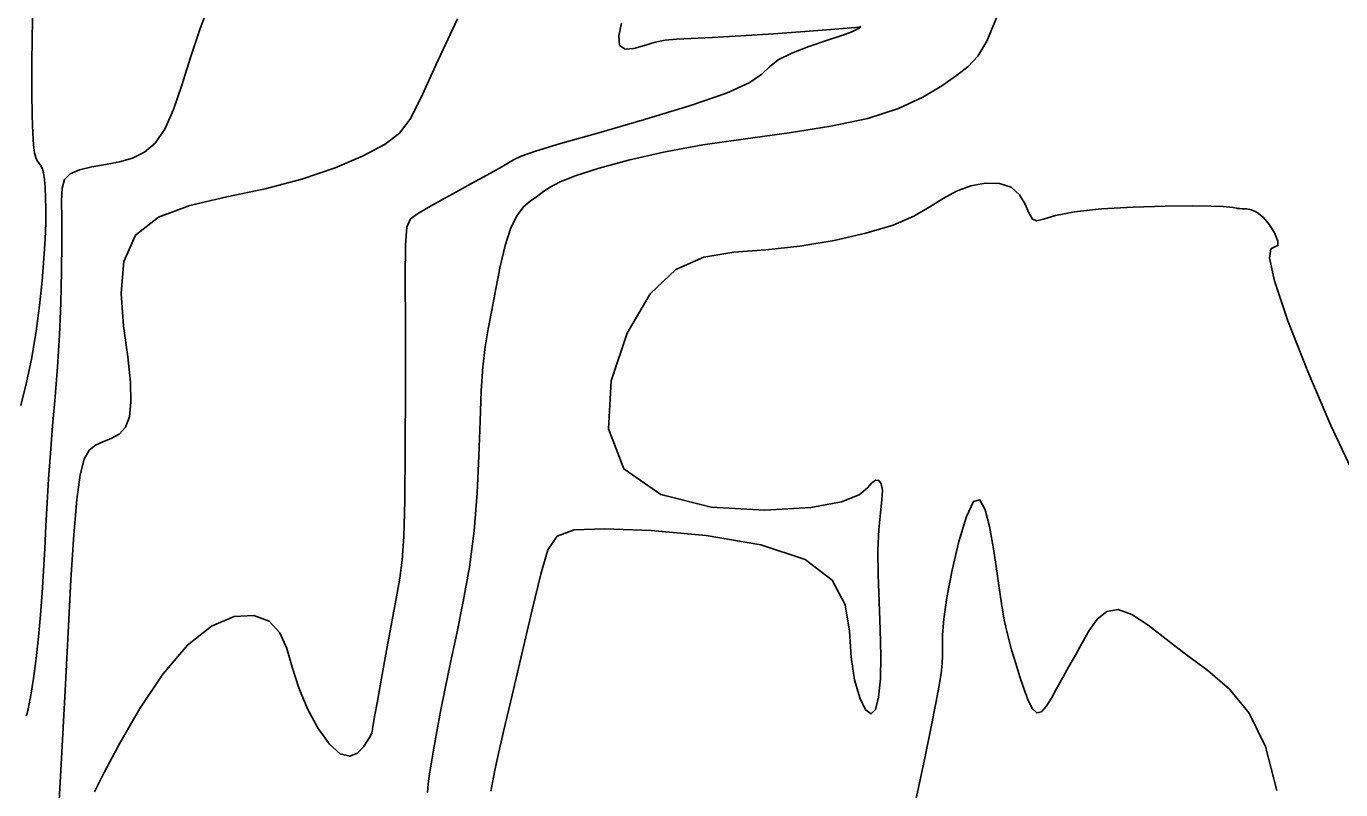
# Model space of a CAD drawing. Extents: x 2566142 to 2571431, y 418755 to 421584.
# Drawn here: x 2567182.2 to 2567383.9, y 419663.5 to 419780.6 of the extents above; entities that cross this region are included whole.
import ezdxf

# ---------------------------------------------------------------- set-up
doc = ezdxf.new("R2010")
doc.units = 0
doc.layers.add('Contour_ADS_Major', color=7, linetype='Continuous')
doc.layers.add('Contour_ADS_Minor', color=7, linetype='Continuous')

msp = doc.modelspace()

# ---------------------------------------------------------------- linework, layer by layer
at = {"layer": 'Contour_ADS_Major'}
for points in [[(2567252.61, 419731.44), (2567253.06, 419734.22), (2567253.6, 419737.1), (2567254.21, 419740.36), (2567254.89, 419743.77), (2567255.67, 419747), (2567256.53, 419749.7), (2567257.49, 419751.63), (2567258.49, 419752.92), (2567259.5, 419753.8), (2567260.45, 419754.48), (2567261.35, 419755.16), (2567262.47, 419755.91), (2567264.1, 419756.76), (2567266.56, 419757.75), (2567270.08, 419758.89), (2567274.6, 419760.11), (2567279.96, 419761.33), (2567286.01, 419762.44), (2567292.56, 419763.4), (2567299.24, 419764.31), (2567305.64, 419765.3), (2567311.34, 419766.52), (2567316.03, 419768.05), (2567319.76, 419769.77), (2567322.68, 419771.51), (2567324.96, 419773.09), (2567326.74, 419774.47), (2567328.23, 419776.04), (2567329.61, 419778.35), (2567331.1, 419781.94)], [(2567243.74, 419663.07), (2567243.86, 419664.42), (2567244.06, 419665.94), (2567244.34, 419667.73), (2567244.71, 419669.88), (2567245.17, 419672.47), (2567245.74, 419675.52), (2567246.43, 419679.03), (2567247.26, 419683.03), (2567248.23, 419687.5), (2567249.24, 419692.4), (2567250.17, 419697.67), (2567250.91, 419703.25), (2567251.38, 419709.03), (2567251.64, 419714.75), (2567251.81, 419720.08), (2567251.98, 419724.7), (2567252.24, 419728.39), (2567252.61, 419731.44)]]:
    msp.add_lwpolyline(points, dxfattribs=at)
at = {"layer": 'Contour_ADS_Minor'}
for points in [[(2567207.36, 419775.83), (2567208.85, 419780.28), (2567210.61, 419784.84)], [(2567183.15, 419764.27), (2567183.08, 419766.93), (2567183.03, 419770.5), (2567183.03, 419774.69), (2567183.08, 419779.09), (2567183.17, 419783.31)], [(2567189, 419695.71), (2567189.45, 419702.61), (2567189.91, 419708.04), (2567190.43, 419711.81), (2567191.04, 419714.21), (2567191.8, 419715.6), (2567192.76, 419716.39), (2567193.93, 419716.91), (2567195.2, 419717.41), (2567196.39, 419718.08), (2567197.36, 419719.13), (2567197.98, 419720.72), (2567198.22, 419722.99), (2567198.13, 419726.02), (2567197.72, 419729.91), (2567197.09, 419734.64), (2567196.72, 419739.72), (2567197.15, 419744.58), (2567198.93, 419748.6), (2567202.43, 419751.37), (2567207.28, 419753.17), (2567212.92, 419754.46), (2567218.82, 419755.68), (2567224.45, 419757.2), (2567229.55, 419758.95), (2567233.89, 419760.79), (2567237.22, 419762.56), (2567239.46, 419764.25), (2567241.09, 419766.38), (2567242.73, 419769.63), (2567245.01, 419774.66), (2567248.33, 419781.81)], [(2567192.6, 419663.17), (2567194.1, 419666.18), (2567196.49, 419670.65), (2567199.58, 419675.96), (2567203.14, 419681.25), (2567206.89, 419685.7), (2567210.61, 419688.63), (2567214.08, 419690.07), (2567217.1, 419690.25), (2567219.46, 419689.36), (2567221.06, 419687.61), (2567222.13, 419685.2), (2567222.99, 419682.32), (2567223.98, 419679.15), (2567225.34, 419675.91), (2567226.97, 419672.91), (2567228.7, 419670.49), (2567230.36, 419669), (2567231.8, 419668.65), (2567232.99, 419669.15), (2567233.92, 419670.11), (2567234.58, 419671.1), (2567234.99, 419671.81), (2567235.19, 419672.25), (2567235.27, 419672.51), (2567235.29, 419672.69), (2567235.31, 419672.91), (2567235.41, 419673.49), (2567235.63, 419674.77), (2567236.05, 419677.08), (2567236.69, 419680.62), (2567237.46, 419684.89), (2567238.26, 419689.26), (2567238.97, 419693.09), (2567239.5, 419696), (2567239.87, 419698.75), (2567240.1, 419702.36), (2567240.24, 419707.85), (2567240.31, 419715.83), (2567240.34, 419725.21), (2567240.34, 419734.49), (2567240.33, 419742.16), (2567240.37, 419747.11), (2567240.58, 419749.8), (2567241.13, 419751.11), (2567242.19, 419751.89), (2567243.85, 419752.85), (2567245.94, 419754.02), (2567248.2, 419755.27), (2567250.39, 419756.47), (2567252.29, 419757.51), (2567253.88, 419758.39), (2567255.17, 419759.1), (2567256.16, 419759.69), (2567256.96, 419760.17), (2567258.14, 419760.71), (2567260.32, 419761.48), (2567264.18, 419762.64), (2567270.06, 419764.31), (2567277.06, 419766.32), (2567283.98, 419768.42), (2567289.62, 419770.36), (2567293.14, 419771.97), (2567295.05, 419773.29), (2567296.23, 419774.42), (2567297.55, 419775.48), (2567299.66, 419776.53), (2567302.3, 419777.55), (2567305.01, 419778.47), (2567307.32, 419779.23), (2567308.86, 419779.8), (2567309.72, 419780.19), (2567310.11, 419780.43), (2567310.23, 419780.56), (2567310.24, 419780.61), (2567310.21, 419780.61), (2567310.15, 419780.58), (2567310.09, 419780.54), (2567309.98, 419780.5), (2567309.47, 419780.45), (2567308.16, 419780.34), (2567305.64, 419780.14), (2567301.68, 419779.84), (2567296.83, 419779.49)], [(2567296.83, 419779.49), (2567291.85, 419779.16), (2567287.46, 419778.9), (2567284.23, 419778.77), (2567281.96, 419778.68), (2567280.24, 419778.53), (2567278.7, 419778.21), (2567277.04, 419777.7), (2567275.42, 419777.23), (2567274.06, 419777.12), (2567273.23, 419777.71), (2567273.1, 419779.16), (2567273.53, 419781.13)], [(2567182.12, 419674.86), (2567182.3, 419675.2), (2567182.52, 419676.17), (2567182.85, 419678.02), (2567183.25, 419680.59), (2567183.66, 419683.66), (2567184.04, 419686.97), (2567184.35, 419690.34), (2567184.59, 419693.71), (2567184.8, 419697.11), (2567184.98, 419700.53), (2567185.16, 419703.98), (2567185.35, 419707.53), (2567185.58, 419711.23), (2567185.86, 419715.15), (2567186.2, 419719.34), (2567186.58, 419723.77), (2567186.94, 419728.42), (2567187.24, 419733.26), (2567187.45, 419738.22), (2567187.57, 419743.03), (2567187.62, 419747.43), (2567187.6, 419751.11), (2567187.56, 419753.87), (2567187.65, 419755.81), (2567188.03, 419757.13), (2567188.89, 419758.01), (2567190.33, 419758.62), (2567192.21, 419759.06), (2567194.33, 419759.45), (2567196.47, 419759.86), (2567198.48, 419760.42), (2567200.31, 419761.31), (2567201.96, 419762.72), (2567203.44, 419764.87), (2567204.77, 419767.89), (2567206.03, 419771.62), (2567207.36, 419775.83)], [(2567181.3, 419722.46), (2567182.18, 419725.99), (2567183, 419729.85), (2567183.67, 419733.85), (2567184.2, 419737.82), (2567184.59, 419741.6), (2567184.87, 419745.03), (2567185.04, 419747.99), (2567185.13, 419750.5), (2567185.15, 419752.62), (2567185.12, 419754.4), (2567185.05, 419755.92), (2567184.94, 419757.16), (2567184.78, 419758.14), (2567184.59, 419758.86), (2567184.35, 419759.33), (2567184.09, 419759.68), (2567183.84, 419760.02), (2567183.6, 419760.5), (2567183.41, 419761.25), (2567183.26, 419762.44), (2567183.15, 419764.27)], [(2567254.55, 419668.61), (2567255.43, 419672.46), (2567256.72, 419678.03), (2567258.26, 419684.58), (2567259.81, 419691.11), (2567261.15, 419696.61), (2567262.21, 419700.32), (2567263.65, 419702.44), (2567266.28, 419703.37), (2567270.93, 419703.54), (2567278.05, 419703.28), (2567286.53, 419702.52), (2567294.92, 419701.09), (2567301.73, 419698.83), (2567305.88, 419695.66), (2567307.87, 419691.87), (2567308.54, 419687.82), (2567308.79, 419683.87), (2567309.3, 419680.39), (2567310.08, 419677.61), (2567310.98, 419675.78), (2567311.84, 419675.14), (2567312.51, 419675.83), (2567312.98, 419677.71), (2567313.26, 419680.53), (2567313.34, 419684.08), (2567313.24, 419688.1), (2567313.06, 419692.33), (2567312.9, 419696.47), (2567312.86, 419700.25), (2567313.01, 419703.43), (2567313.26, 419706), (2567313.49, 419708.01), (2567313.56, 419709.48), (2567313.39, 419710.47), (2567313.01, 419710.98), (2567312.5, 419711.02), (2567311.95, 419710.62), (2567311.29, 419709.81), (2567309.98, 419708.76), (2567307.31, 419707.7), (2567302.59, 419706.82), (2567295.51, 419706.39), (2567287.3, 419706.87), (2567279.56, 419708.82), (2567273.9, 419712.74), (2567271.51, 419718.88), (2567271.95, 419726.25), (2567274.37, 419733.58), (2567277.91, 419739.59), (2567281.88, 419743.34), (2567286.15, 419745.23), (2567290.74, 419745.99), (2567295.68, 419746.35), (2567300.91, 419746.93), (2567306.15, 419747.79), (2567311.04, 419748.88), (2567315.2, 419750.14), (2567318.4, 419751.52), (2567320.86, 419752.92), (2567322.92, 419754.22), (2567324.93, 419755.33), (2567327.14, 419756.15), (2567329.42, 419756.58), (2567331.55, 419756.54), (2567333.33, 419755.95), (2567334.6, 419754.79), (2567335.46, 419753.36), (2567336.07, 419752), (2567336.6, 419751.05), (2567337.25, 419750.79), (2567338.31, 419751.06), (2567340.13, 419751.61), (2567343.04, 419752.2), (2567347.21, 419752.64), (2567352.08, 419752.91), (2567356.96, 419753.04), (2567361.14, 419753.08), (2567364.06, 419753.05), (2567365.87, 419752.99), (2567366.88, 419752.91), (2567367.4, 419752.83), (2567367.69, 419752.78), (2567367.86, 419752.75), (2567367.94, 419752.74), (2567367.99, 419752.72), (2567368.06, 419752.71), (2567368.19, 419752.69), (2567368.44, 419752.68), (2567368.86, 419752.66), (2567369.46, 419752.62), (2567370.23, 419752.47), (2567371.1, 419752.08), (2567372.05, 419751.33), (2567372.99, 419750.18), (2567373.79, 419748.87), (2567374.28, 419747.7), (2567374.29, 419746.99), (2567373.79, 419746.83), (2567373.18, 419746.5), (2567372.99, 419745.06)], [(2567372.99, 419745.06), (2567373.74, 419741.57), (2567375.81, 419735.47), (2567378.85, 419727.66), (2567382.38, 419719.41), (2567385.89, 419712.02)], [(2567318.24, 419659.86), (2567319.2, 419664.31), (2567320.17, 419668.88), (2567321.06, 419673.19), (2567321.79, 419676.82), (2567322.3, 419679.49), (2567322.6, 419681.39), (2567322.75, 419682.82), (2567322.79, 419684.09), (2567322.77, 419685.5), (2567322.8, 419687.29), (2567322.99, 419689.71), (2567323.45, 419692.99), (2567324.26, 419697.18), (2567325.31, 419701.61), (2567326.46, 419705.42), (2567327.57, 419707.75), (2567328.54, 419707.98), (2567329.35, 419706.48), (2567330.03, 419703.88), (2567330.58, 419700.79), (2567331.03, 419697.74), (2567331.43, 419694.84), (2567331.83, 419692.1), (2567332.28, 419689.54), (2567332.81, 419687.18), (2567333.41, 419684.97), (2567334.04, 419682.87), (2567334.69, 419680.85), (2567335.33, 419678.9), (2567335.96, 419677.2), (2567336.6, 419675.93), (2567337.27, 419675.31), (2567337.98, 419675.48), (2567338.73, 419676.3), (2567339.53, 419677.58), (2567340.37, 419679.11), (2567341.26, 419680.72), (2567342.2, 419682.41), (2567343.19, 419684.18), (2567344.23, 419686.04), (2567345.33, 419687.96), (2567346.56, 419689.67), (2567348.01, 419690.84), (2567349.76, 419691.15), (2567351.88, 419690.39), (2567354.35, 419688.77), (2567357.14, 419686.6), (2567360.23, 419684.22), (2567363.54, 419681.79), (2567366.84, 419678.97), (2567369.87, 419675.26), (2567372.36, 419670.15), (2567374.11, 419663.41)], [(2567180.64, 419618.32), (2567182.37, 419620.1), (2567183.62, 419622.93), (2567184.46, 419626.43), (2567184.98, 419630.03), (2567185.31, 419633.17), (2567185.55, 419635.52), (2567185.75, 419637.71), (2567185.97, 419640.61), (2567186.26, 419645.08), (2567186.64, 419651.72), (2567187.11, 419660.03), (2567187.61, 419669.28), (2567188.1, 419678.72), (2567188.56, 419687.65), (2567189, 419695.71)], [(2567253.47, 419663.3), (2567253.6, 419664.04), (2567253.75, 419664.88), (2567254.03, 419666.24), (2567254.55, 419668.61)]]:
    msp.add_lwpolyline(points, dxfattribs=at)

doc.saveas('drawing.dxf')
